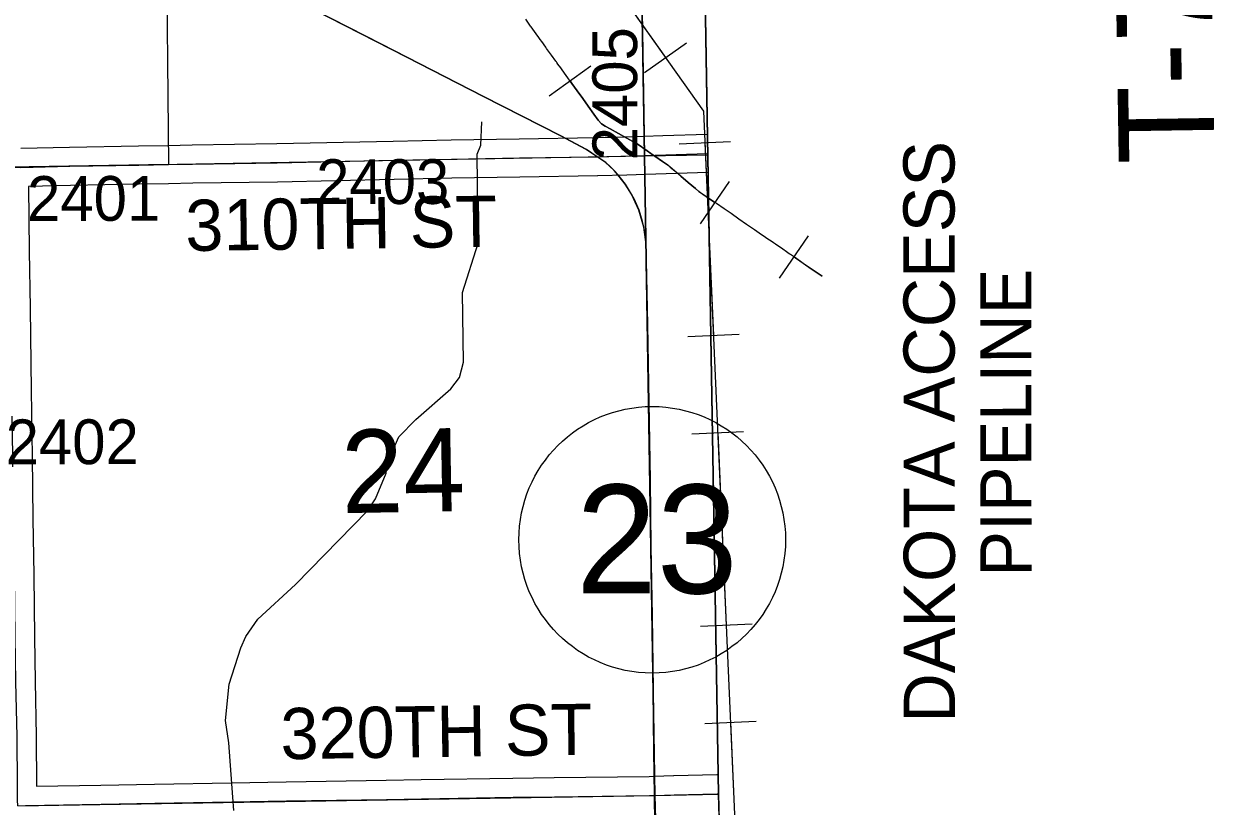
# Model space of a CAD drawing. Extents: x 23.6 to 68.7, y -63 to -29.
# Drawn here: x 55.794 to 57.656, y -55.475 to -54.251 of the extents above; entities that cross this region are included whole.
import ezdxf

# ---------------------------------------------------------------- set-up
doc = ezdxf.new("R2010")
doc.units = 0
for name, color, linetype in [('tdCoClipBndry', 7, 'Continuous'), ('tdCoCoBndry', 7, 'Continuous'), ('tdCoCoBndryPart', 7, 'Continuous'), ('tdCoCorpBndry', 7, 'Continuous'), ('tdCoHydroRiver', 7, 'Continuous'), ('tdCoPipe', 7, 'Continuous'), ('tdCoPipeTxt', 7, 'Continuous'), ('tdCoPriCL', 7, 'Continuous'), ('tdCoPrimary', 7, 'Continuous'), ('tdCoPriNonDiv', 7, 'Continuous'), ('tdCoPriNonDivCL', 7, 'Continuous'), ('tdCoSecRdNmbr', 7, 'Continuous'), ('tdCoSecRdTxt', 7, 'Continuous'), ('tdCoSecRteBand', 7, 'Continuous'), ('tdCoSecRteCL', 7, 'Continuous'), ('tdCoSectLine', 7, 'Continuous'), ('tdCoSectLinePart', 7, 'Continuous'), ('tdCoSectNmbr', 7, 'Continuous'), ('tdCoShieldStRte', 7, 'Continuous'), ('tdCoSurfEarth', 7, 'Continuous'), ('tdCoSurfGravel', 7, 'Continuous'), ('tdCoTwpBndryShd', 7, 'Continuous'), ('tdCoTwpRngTxt', 7, 'Continuous')]:
    doc.layers.add(name, color=color, linetype=linetype)

msp = doc.modelspace()

# ---------------------------------------------------------------- linework, layer by layer
at = {"layer": 'tdCoClipBndry'}
msp.add_lwpolyline([(48.4512, -33.5006), (56.4135, -33.3762), (56.4393, -33.3792), (56.4635, -33.3887), (56.4958, -33.4172), (56.511, -33.4483), (56.515, -33.4739), (56.5367, -34.4332), (56.5907, -38.4342), (56.6629, -42.4448), (56.8804, -55.4557), (56.9085, -56.4312), (56.9025, -56.8392), (56.9121, -57.4607), (56.9036, -57.4944), (56.8842, -57.5232), (56.8561, -57.5435), (56.8227, -57.553), (51.8233, -57.6334)], dxfattribs=at)
at = {"layer": 'tdCoCoBndry'}
for p, q in [((56.7648, -54.458), (56.7487, -53.455)), ((56.7487, -53.455), (56.7648, -54.458)), ((56.7808, -55.4579), (56.7648, -54.458)), ((56.7648, -54.458), (56.7808, -55.4579)), ((56.8089, -56.4341), (56.7808, -55.4579)), ((56.7808, -55.4579), (56.8089, -56.4341))]:
    msp.add_line(p, q, dxfattribs=at)
for points in [[(56.5284, -40.4484), (56.5463, -41.4474), (56.5633, -42.4465), (56.5785, -43.4411), (56.5946, -44.4414), (56.6119, -45.4382), (56.6301, -46.4017), (56.647, -47.4001), (56.6636, -48.3998), (56.6786, -49.3969), (56.6976, -50.3938), (56.712, -51.3894), (56.7304, -52.4659), (56.7487, -53.455), (56.7648, -54.458), (56.7808, -55.4579), (56.8089, -56.4341), (56.8029, -56.8393), (56.8127, -57.4536), (55.8172, -57.471), (54.8164, -57.4869), (53.8174, -57.5025), (52.8224, -57.5189), (51.8222, -57.5335)], [(56.5281, -40.4484), (56.5459, -41.4474), (56.563, -42.4465), (56.5781, -43.4411), (56.5942, -44.4414), (56.6115, -45.4382), (56.6297, -46.4017), (56.6467, -47.4001), (56.6633, -48.3998), (56.6782, -49.3968), (56.6973, -50.3938), (56.7117, -51.3893), (56.73, -52.4659), (56.7484, -53.455), (56.7645, -54.4579), (56.7804, -55.4579), (56.8086, -56.4341), (56.8025, -56.8393), (56.8124, -57.4536)], [(56.6786, -49.3969), (56.6976, -50.3938), (56.712, -51.3894), (56.7304, -52.4659), (56.7487, -53.455), (56.7648, -54.458), (56.7808, -55.4579), (56.8089, -56.4341), (56.8029, -56.8393), (56.8127, -57.4536), (56.9119, -57.4521), (56.9025, -56.8392), (56.9085, -56.4312), (56.8804, -55.4557), (56.6629, -42.4448)]]:
    msp.add_lwpolyline(points, dxfattribs=at)
at = {"layer": 'tdCoCoBndryPart'}
for points in [[(56.7569, -53.9887), (56.764, -54.428)], [(56.7649, -54.4879), (56.7799, -55.4279)]]:
    msp.add_lwpolyline(points, dxfattribs=at)
at = {"layer": 'tdCoCorpBndry'}
msp.add_lwpolyline([(56.001, -53.4721), (56.0057, -53.8172), (56.057, -53.8173), (56.059, -53.9703), (56.2553, -53.9669), (56.2567, -54.2169), (56.0167, -54.0954), (56.0203, -54.4714), (55.7714, -54.4753), (55.2693, -54.4822), (55.0211, -54.4855), (55.0097, -54.0648), (54.9437, -54.0656), (54.9431, -53.9864), (55.0075, -53.9852), (54.9976, -53.49), (55.2497, -53.4871), (55.7995, -53.4762)], close=True, dxfattribs=at)
at = {"layer": 'tdCoHydroRiver'}
msp.add_lwpolyline([(56.1227, -55.4813), (56.1209, -55.4608), (56.1151, -55.3756), (56.1099, -55.3409), (56.1155, -55.284), (56.1337, -55.227), (56.1414, -55.2095), (56.16, -55.1824), (56.2193, -55.128), (56.3316, -55.013), (56.344, -54.9939), (56.3608, -54.9542), (56.3622, -54.94), (56.3806, -54.8971), (56.4071, -54.87), (56.4618, -54.8219), (56.4758, -54.8044), (56.4818, -54.7806), (56.4804, -54.6717), (56.5047, -54.5941), (56.503, -54.4552), (56.5092, -54.4409), (56.5103, -54.4046)], dxfattribs=at)
at = {"layer": 'tdCoPipe'}
for p, q in [((56.7649, -54.3276), (56.8307, -54.2809)), ((56.6158, -54.3638), (56.681, -54.3171)), ((56.8192, -54.4392), (56.8996, -54.4356)), ((56.8526, -54.564), (56.8976, -54.4977)), ((56.9761, -54.6489), (57.0213, -54.5827)), ((56.8324, -54.7402), (56.913, -54.7367)), ((56.8391, -54.8923), (56.9196, -54.8887)), ((56.8524, -55.1933), (56.933, -55.1898)), ((56.8591, -55.3454), (56.9395, -55.3419))]:
    msp.add_line(p, q, dxfattribs=at)
for points in [[(56.4888, -45.4411), (56.6291, -54.0664), (56.8573, -54.3881), (56.9937, -57.4858)], [(56.6289, -54.0566), (56.6291, -54.0664), (56.7978, -54.3042)], [(57.0426, -54.6461), (57.0379, -54.6429), (57.0256, -54.6344), (57.0132, -54.6259), (57.0009, -54.6173), (56.9934, -54.6122), (56.9913, -54.6109), (56.9867, -54.6077), (56.981, -54.6038), (56.9696, -54.596), (56.9664, -54.5938), (56.9628, -54.5913), (56.9579, -54.5879), (56.9541, -54.5853), (56.9444, -54.5785), (56.9368, -54.5733), (56.9246, -54.5651), (56.9125, -54.5567), (56.9002, -54.5481), (56.8895, -54.5408), (56.8773, -54.5324), (56.8649, -54.524), (56.8526, -54.5154), (56.8497, -54.5134), (56.8447, -54.5091), (56.8334, -54.4994), (56.8219, -54.4897), (56.8154, -54.4841), (56.8051, -54.4755), (56.8016, -54.4726), (56.7931, -54.4664), (56.7809, -54.4581), (56.7749, -54.454), (56.7689, -54.4497), (56.7636, -54.4462), (56.758, -54.4423), (56.7506, -54.4374), (56.7468, -54.4352), (56.7373, -54.4301), (56.7241, -54.4229), (56.711, -54.4157), (56.7032, -54.4114), (56.6975, -54.4078), (56.6926, -54.4019), (56.6858, -54.3925), (56.6769, -54.3803), (56.6682, -54.3681), (56.6595, -54.3559), (56.6513, -54.3447), (56.6426, -54.3324), (56.6359, -54.3231), (56.6338, -54.3202), (56.6295, -54.3143), (56.628, -54.312), (56.6271, -54.311), (56.6263, -54.3099), (56.6192, -54.3001), (56.618, -54.2984), (56.6118, -54.2899), (56.6104, -54.2879), (56.6043, -54.2792), (56.6017, -54.2757), (56.5998, -54.2729), (56.5956, -54.2671), (56.5877, -54.2561), (56.5868, -54.2549), (56.5791, -54.2441)], [(56.6484, -54.3405), (56.6514, -54.3446), (56.6595, -54.3559), (56.6682, -54.3681), (56.677, -54.3803), (56.6858, -54.3924), (56.6926, -54.4019), (56.6976, -54.4078), (56.7032, -54.4113), (56.711, -54.4156), (56.7241, -54.4228), (56.7373, -54.4301), (56.7468, -54.4351), (56.7506, -54.4373), (56.758, -54.4422), (56.7637, -54.4462), (56.7689, -54.4497), (56.775, -54.4539), (56.781, -54.4581), (56.7931, -54.4664), (56.8017, -54.4725), (56.8051, -54.4754), (56.8154, -54.484), (56.8219, -54.4896), (56.8334, -54.4994), (56.8447, -54.5091), (56.8497, -54.5133), (56.8526, -54.5153), (56.865, -54.524), (56.8751, -54.5308)], [(56.8594, -54.4374), (56.8727, -54.7385)], [(56.9987, -54.6158), (57.0009, -54.6173), (57.0132, -54.6258), (57.0256, -54.6343), (57.038, -54.6429), (57.0426, -54.6461)], [(56.8794, -54.8905), (56.8927, -55.1916)], [(56.8993, -55.3436), (56.9126, -55.6447)]]:
    msp.add_lwpolyline(points, dxfattribs=at)
at = {"layer": 'tdCoPriCL'}
msp.add_lwpolyline([(56.7809, -55.5017), (56.7804, -55.4579), (56.7796, -55.388), (56.7784, -55.2928), (56.7769, -55.1774), (56.7751, -55.0686), (56.7737, -54.9646), (56.7717, -54.8442), (56.77, -54.7221), (56.7677, -54.6292), (56.7675, -54.6155), (56.7673, -54.5966), (56.7665, -54.5875), (56.7653, -54.5783), (56.7636, -54.5693), (56.7614, -54.5602), (56.7589, -54.5515), (56.7559, -54.5428), (56.7525, -54.5343), (56.7486, -54.526), (56.7443, -54.5178), (56.7397, -54.5099), (56.7346, -54.5022), (56.7291, -54.4948), (56.7233, -54.4877), (56.7172, -54.4808), (56.7107, -54.4743), (56.7039, -54.4681), (56.6907, -54.4593), (56.6738, -54.4479), (56.6336, -54.4267), (56.5128, -54.3651), (56.3532, -54.2834), (56.2245, -54.2173)], dxfattribs=at)
at = {"layer": 'tdCoPrimary'}
for points in [[(56.7669, -54.5879), (56.7669, -54.5875), (56.7657, -54.5783), (56.764, -54.5693), (56.7619, -54.5603), (56.7593, -54.5515), (56.7563, -54.5428), (56.7528, -54.5343), (56.749, -54.526), (56.7447, -54.5178), (56.74, -54.5099), (56.735, -54.5022), (56.7295, -54.4948), (56.7237, -54.4877), (56.7176, -54.4808), (56.7111, -54.4743), (56.7043, -54.4681), (56.6911, -54.4593), (56.6742, -54.4479), (56.634, -54.4267), (56.5131, -54.3651), (56.3536, -54.2834), (56.2249, -54.2173)], [(56.7669, -54.5879), (56.7669, -54.5875), (56.7657, -54.5783), (56.764, -54.5693), (56.7619, -54.5603), (56.7593, -54.5515), (56.7563, -54.5428), (56.7528, -54.5343), (56.749, -54.526), (56.7447, -54.5178), (56.74, -54.5099), (56.735, -54.5022), (56.7295, -54.4948), (56.7237, -54.4877), (56.7176, -54.4808), (56.7111, -54.4743), (56.7043, -54.4681), (56.6911, -54.4593), (56.6742, -54.4479), (56.634, -54.4267), (56.5131, -54.3651), (56.3536, -54.2834), (56.2249, -54.2173)], [(56.7813, -55.5017), (56.7808, -55.4579), (56.78, -55.388), (56.7787, -55.2928), (56.7773, -55.1774), (56.7755, -55.0686), (56.774, -54.9646), (56.7721, -54.8442), (56.7703, -54.7221), (56.7681, -54.6292), (56.7676, -54.5966), (56.7669, -54.5879), (56.7669, -54.5875), (56.7657, -54.5783), (56.764, -54.5693), (56.7619, -54.5603), (56.7593, -54.5515), (56.7563, -54.5428), (56.7528, -54.5343), (56.749, -54.526), (56.7447, -54.5178), (56.74, -54.5099), (56.735, -54.5022), (56.7295, -54.4948), (56.7237, -54.4877), (56.7176, -54.4808), (56.7111, -54.4743), (56.7043, -54.4681), (56.6911, -54.4593), (56.6742, -54.4479), (56.634, -54.4267), (56.5131, -54.3651), (56.3536, -54.2834), (56.2249, -54.2173)], [(56.7875, -55.9199), (56.7855, -55.7825), (56.7836, -55.6338), (56.7813, -55.5017), (56.7808, -55.4579), (56.78, -55.388), (56.7787, -55.2928), (56.7773, -55.1774), (56.7755, -55.0686), (56.774, -54.9646), (56.7721, -54.8442), (56.7703, -54.7221), (56.7681, -54.6292), (56.7676, -54.5966), (56.7669, -54.5879)], [(56.7875, -55.9199), (56.7855, -55.7825), (56.7836, -55.6338), (56.7813, -55.5017), (56.7808, -55.4579), (56.78, -55.388), (56.7787, -55.2928), (56.7773, -55.1774), (56.7755, -55.0686), (56.774, -54.9646), (56.7721, -54.8442), (56.7703, -54.7221), (56.7681, -54.6292), (56.7676, -54.5966), (56.7669, -54.5879)]]:
    msp.add_lwpolyline(points, dxfattribs=at)
at = {"layer": 'tdCoPriNonDiv'}
msp.add_lwpolyline([(56.8085, -56.4331), (56.8007, -56.1655), (56.7957, -56.0715), (56.7872, -55.9199), (56.7737, -54.9646), (56.77, -54.7221), (56.7673, -54.5966), (56.7636, -54.5693), (56.7559, -54.5428), (56.7444, -54.5178), (56.7346, -54.5022), (56.7292, -54.4948), (56.7172, -54.4808), (56.7107, -54.4743), (56.7039, -54.4681), (56.6738, -54.4479), (56.6336, -54.4267), (56.2245, -54.2173), (55.8785, -54.0398), (55.8406, -54.0217), (55.8005, -54.0064), (55.7868, -54.0021)], dxfattribs=at)
at = {"layer": 'tdCoPriNonDivCL'}
for points in [[(56.7675, -54.6155), (56.7673, -54.5966), (56.7665, -54.5875), (56.7653, -54.5783), (56.7636, -54.5693), (56.7615, -54.5603), (56.7589, -54.5515), (56.7559, -54.5428), (56.7525, -54.5343), (56.7486, -54.526), (56.7443, -54.5178), (56.7397, -54.5099), (56.7346, -54.5022), (56.7291, -54.4948), (56.7233, -54.4877), (56.7172, -54.4808), (56.7107, -54.4743), (56.7039, -54.4681), (56.6907, -54.4593), (56.6738, -54.4479), (56.6336, -54.4267), (56.5128, -54.3651), (56.3532, -54.2834), (56.2245, -54.2173)], [(56.7665, -54.5879), (56.7665, -54.5875), (56.7653, -54.5783), (56.7636, -54.5693), (56.7615, -54.5603), (56.7589, -54.5515), (56.7559, -54.5428), (56.7525, -54.5343), (56.7486, -54.526), (56.7443, -54.5178), (56.7397, -54.5099), (56.7346, -54.5022), (56.7291, -54.4948), (56.7233, -54.4877), (56.7172, -54.4808), (56.7107, -54.4743), (56.7039, -54.4681), (56.6907, -54.4593), (56.6738, -54.4479), (56.6336, -54.4267), (56.5128, -54.3651), (56.3532, -54.2834), (56.2245, -54.2173)], [(56.7809, -55.5017), (56.7804, -55.4579), (56.7796, -55.388), (56.7784, -55.2928), (56.7769, -55.1774), (56.7751, -55.0686), (56.7737, -54.9646), (56.7717, -54.8442), (56.77, -54.7221), (56.7677, -54.6292), (56.7673, -54.5966), (56.7665, -54.5879)], [(56.8085, -56.4331), (56.808, -56.4201), (56.8052, -56.3375), (56.8029, -56.242), (56.8019, -56.2037), (56.8006, -56.1655), (56.799, -56.1271), (56.7957, -56.0715), (56.7911, -56.0087), (56.7888, -55.9571), (56.7871, -55.9199), (56.7852, -55.7825), (56.7832, -55.6338), (56.7809, -55.5017), (56.7804, -55.4579), (56.7796, -55.388), (56.7784, -55.2928), (56.7769, -55.1774), (56.7751, -55.0686), (56.7737, -54.9646), (56.7717, -54.8442), (56.77, -54.7221), (56.7677, -54.6292), (56.7675, -54.6155)]]:
    msp.add_lwpolyline(points, dxfattribs=at)
at = {"layer": 'tdCoSecRteBand'}
for points in [[(55.7897, -54.446), (55.8657, -54.444), (55.8659, -54.444), (55.866, -54.444), (55.9736, -54.4422), (56.0198, -54.4414), (56.0573, -54.4407), (56.0574, -54.4407), (56.0574, -54.4407), (56.1898, -54.4387), (56.372, -54.4346), (56.372, -54.4346), (56.372, -54.4346), (56.4626, -54.4328), (56.4626, -54.4328), (56.4627, -54.4328), (56.5691, -54.431), (56.5691, -54.431), (56.5691, -54.431), (56.6904, -54.4293), (56.7346, -54.4279), (56.7355, -54.4279), (56.7638, -54.427), (56.7938, -54.4261), (56.8631, -54.424)], [(56.8641, -54.484), (56.7665, -54.487), (56.7374, -54.4879), (56.692, -54.4893), (56.6918, -54.4893), (56.6915, -54.4893), (56.57, -54.491), (56.4637, -54.4928), (56.3733, -54.4946), (56.1911, -54.4987), (56.191, -54.4987), (56.1909, -54.4987), (56.0584, -54.5007), (56.0208, -54.5014), (55.9746, -54.5022), (55.9746, -54.5022), (55.9746, -54.5022), (55.8672, -54.504), (55.8017, -54.5057), (55.8026, -54.6071), (55.8044, -54.6955), (55.8044, -54.6957), (55.8044, -54.6959), (55.8058, -54.8245), (55.8073, -54.9279), (55.8073, -54.928), (55.8073, -54.928), (55.8085, -55.0256), (55.8099, -55.1136), (55.8099, -55.1137), (55.8099, -55.1138), (55.811, -55.2103), (55.8119, -55.2797), (55.8137, -55.3651), (55.8137, -55.3653), (55.8137, -55.3656), (55.8142, -55.4434), (55.8142, -55.4434)], [(55.8142, -55.4434), (55.9148, -55.4418), (55.9985, -55.4402), (55.9985, -55.4402), (55.9986, -55.4402), (56.1189, -55.4382), (56.2044, -55.4366), (56.2045, -55.4366), (56.2045, -55.4366), (56.3611, -55.4341), (56.4155, -55.4332), (56.5589, -55.4309), (56.5589, -55.4309), (56.5589, -55.4309), (56.6234, -55.4299), (56.6234, -55.4299), (56.6235, -55.4299), (56.7721, -55.4281), (56.7799, -55.428), (56.8101, -55.4268), (56.8103, -55.4268), (56.8106, -55.4268), (56.8778, -55.4253), (56.8779, -55.4253), (56.8779, -55.4253), (56.8799, -55.4253)]]:
    msp.add_lwpolyline(points, dxfattribs=at)
at = {"layer": 'tdCoSecRteCL'}
msp.add_line((56.7655, -54.457), (56.8636, -54.454), dxfattribs=at)
for points in [[(55.7851, -55.474), (55.7844, -55.4654), (55.7842, -55.4436), (55.7837, -55.3657), (55.782, -55.2802), (55.781, -55.2106), (55.7799, -55.1141), (55.7785, -55.026), (55.7773, -54.9284), (55.7758, -54.8249), (55.7744, -54.6962), (55.7726, -54.6075), (55.7714, -54.4753), (55.7895, -54.476), (55.8665, -54.474), (55.9741, -54.4722), (56.0203, -54.4714), (56.0579, -54.4707), (56.1904, -54.4687), (56.3726, -54.4646), (56.4632, -54.4628), (56.5696, -54.461), (56.6911, -54.4593), (56.7648, -54.457)], [(55.7851, -55.474), (55.797, -55.4737), (55.9153, -55.4718), (55.999, -55.4702), (56.1194, -55.4682), (56.205, -55.4666), (56.3615, -55.4641), (56.416, -55.4632), (56.5594, -55.4609), (56.6239, -55.4599), (56.7726, -55.4581), (56.7808, -55.4579), (56.8112, -55.4568), (56.8785, -55.4553), (56.8804, -55.4553)]]:
    msp.add_lwpolyline(points, dxfattribs=at)
at = {"layer": 'tdCoSectLine'}
for points in [[(56.7484, -53.455), (56.7645, -54.4579)], [(55.7711, -54.4753), (56.7645, -54.4579)], [(56.7645, -54.4579), (56.8637, -54.456)], [(56.7645, -54.4579), (56.7804, -55.4579)], [(55.7848, -55.474), (56.7804, -55.4579)], [(56.7804, -55.4579), (56.8804, -55.4561)], [(56.7804, -55.4579), (56.8086, -56.4341)]]:
    msp.add_lwpolyline(points, dxfattribs=at)
at = {"layer": 'tdCoSectLinePart'}
for points in [[(56.7569, -53.9887), (56.764, -54.428)], [(56.7649, -54.4879), (56.7799, -55.4279)]]:
    msp.add_lwpolyline(points, dxfattribs=at)
at = {"layer": 'tdCoShieldStRte'}
msp.add_circle((56.7769, -55.0582), 0.2085, dxfattribs=at)
at = {"layer": 'tdCoSurfEarth'}
msp.add_line((56.7655, -54.457), (56.8636, -54.454), dxfattribs=at)
at = {"layer": 'tdCoSurfGravel'}
for points in [[(56.0203, -54.4714), (56.0579, -54.4707), (56.1904, -54.4687), (56.3726, -54.4646), (56.4632, -54.4628), (56.5696, -54.461), (56.6911, -54.4593), (56.7648, -54.457)], [(55.7714, -54.4753), (55.7895, -54.476), (55.8665, -54.474), (55.9741, -54.4722), (56.0203, -54.4714)], [(55.7851, -55.474), (55.797, -55.4737), (55.9153, -55.4718), (55.999, -55.4702), (56.1194, -55.4682), (56.205, -55.4666), (56.3615, -55.4641), (56.416, -55.4632), (56.5594, -55.4609), (56.6239, -55.4599), (56.7726, -55.4581), (56.7808, -55.4579)], [(56.7808, -55.4579), (56.8112, -55.4568), (56.8785, -55.4553), (56.8804, -55.4553)]]:
    msp.add_lwpolyline(points, dxfattribs=at)
at = {"layer": 'tdCoTwpBndryShd'}
msp.add_lwpolyline([(56.5281, -40.4484), (56.5459, -41.4474), (56.563, -42.4465), (56.5781, -43.4411), (56.5942, -44.4414), (56.6115, -45.4382), (56.6297, -46.4017), (56.6467, -47.4001), (56.6633, -48.3998), (56.6782, -49.3968), (56.6973, -50.3938), (56.7117, -51.3893), (56.73, -52.4659), (56.7484, -53.455), (56.7645, -54.4579), (56.7804, -55.4579), (56.8086, -56.4341), (56.8025, -56.8393), (56.8124, -57.4536)], dxfattribs=at)

# ---------------------------------------------------------------- texts
at = {"layer": 'tdCoPipeTxt'}
for s, p in [('DAKOTA ACCESS', (57.2503, -55.3441)), ('PIPELINE', (57.3701, -55.1159))]:
    msp.add_text(s, height=0.08, rotation=90.0403, dxfattribs=at).set_placement(p)
at = {"layer": 'tdCoSecRdNmbr'}
for s, rotation, p in [('2405', 90.0423, (56.7535, -54.4648)), ('2403', 0.0425, (56.2514, -54.5332)), ('2401', 0.0422, (55.7994, -54.5595)), ('2402', 0.0422, (55.7659, -54.94))]:
    msp.add_text(s, height=0.07, rotation=rotation, dxfattribs=at).set_placement(p)
at = {"layer": 'tdCoSecRdTxt'}
for s, rotation, p in [('310TH ST', 0.8113, (56.0474, -54.6067)), ('320TH ST', 0.8319, (56.1962, -55.4014))]:
    msp.add_text(s, height=0.08, rotation=rotation, dxfattribs=at).set_placement(p)
at = {"layer": 'tdCoSectNmbr'}
msp.add_text('24', height=0.13, rotation=1.0424, dxfattribs=at).set_placement((56.2919, -55.0166))
at = {"layer": 'tdCoShieldStRte'}
msp.add_text('23', height=0.17, dxfattribs=at).set_placement((56.6578, -55.142))
at = {"layer": 'tdCoTwpRngTxt'}
msp.add_text('T-74N', height=0.15, rotation=90.9147, dxfattribs=at).set_placement((57.6565, -54.469))

doc.saveas('drawing.dxf')
